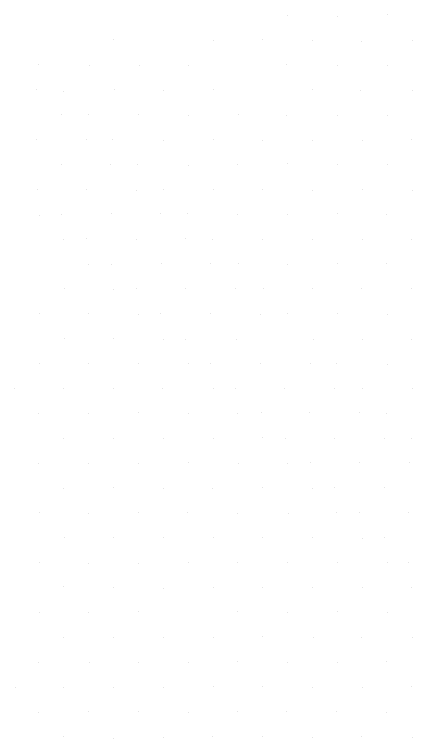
# Model space of a CAD drawing. Extents: x 1602514 to 1609837, y 863887 to 871157.
# Drawn here: x 1604887.3 to 1605000.5, y 869127 to 869332.8 of the extents above; entities that cross this region are included whole.
import ezdxf

# ---------------------------------------------------------------- set-up
doc = ezdxf.new("R2010")
doc.units = 0
doc.layers.add('Survey-Spot dirt', color=7, linetype='Continuous')

msp = doc.modelspace()

# ---------------------------------------------------------------- linework, layer by layer
at = {"layer": 'Survey-Spot dirt'}
for p, q in [((1604964.92, 869332.44), (1604964.92, 869332.44)), ((1604964.92, 869332.44), (1604964.92, 869332.44)), ((1604979.14, 869332.13), (1604979.14, 869332.13)), ((1604979.14, 869332.13), (1604979.14, 869332.13)), ((1604993.26, 869332.76), (1604993.26, 869332.76)), ((1604993.26, 869332.76), (1604993.26, 869332.76)), ((1604915.32, 869325.52), (1604915.32, 869325.52)), ((1604915.32, 869325.52), (1604915.32, 869325.52)), ((1604943.8, 869325.47), (1604943.8, 869325.47)), ((1604943.8, 869325.47), (1604943.8, 869325.47)), ((1604957.88, 869325.53), (1604957.88, 869325.53)), ((1604957.88, 869325.53), (1604957.88, 869325.53)), ((1604971.93, 869325.34), (1604971.93, 869325.34)), ((1604971.93, 869325.34), (1604971.93, 869325.34)), ((1604986.05, 869325.14), (1604986.05, 869325.14)), ((1604986.05, 869325.14), (1604986.05, 869325.14)), ((1605000.45, 869325.3), (1605000.45, 869325.3)), ((1605000.45, 869325.3), (1605000.45, 869325.3)), ((1604894.09, 869318.49), (1604894.09, 869318.49)), ((1604894.09, 869318.49), (1604894.09, 869318.49)), ((1604908.49, 869318.22), (1604908.49, 869318.22)), ((1604908.49, 869318.22), (1604908.49, 869318.22)), ((1604922.77, 869318.34), (1604922.77, 869318.34)), ((1604922.77, 869318.34), (1604922.77, 869318.34)), ((1604936.81, 869318.24), (1604936.81, 869318.24)), ((1604936.81, 869318.24), (1604936.81, 869318.24)), ((1604964.58, 869318.54), (1604964.58, 869318.54)), ((1604964.58, 869318.54), (1604964.58, 869318.54)), ((1604979.28, 869318.17), (1604979.28, 869318.17)), ((1604979.28, 869318.17), (1604979.28, 869318.17)), ((1604993.4, 869318.33), (1604993.4, 869318.33)), ((1604993.4, 869318.33), (1604993.4, 869318.33)), ((1604893.41, 869311.43), (1604893.41, 869311.43)), ((1604893.41, 869311.43), (1604893.41, 869311.43)), ((1604901.3, 869310.95), (1604901.3, 869310.95)), ((1604901.3, 869310.95), (1604901.3, 869310.95)), ((1604915.62, 869311.35), (1604915.62, 869311.35)), ((1604915.62, 869311.35), (1604915.62, 869311.35)), ((1604929.6, 869311.28), (1604929.6, 869311.28)), ((1604929.6, 869311.28), (1604929.6, 869311.28)), ((1604943.94, 869311.4), (1604943.94, 869311.4)), ((1604943.94, 869311.4), (1604943.94, 869311.4)), ((1604971.97, 869311.51), (1604971.97, 869311.51)), ((1604971.97, 869311.51), (1604971.97, 869311.51)), ((1604985.85, 869311.24), (1604985.85, 869311.24)), ((1604985.85, 869311.24), (1604985.85, 869311.24)), ((1605000.41, 869311.15), (1605000.41, 869311.15)), ((1605000.41, 869311.15), (1605000.41, 869311.15)), ((1604900.77, 869304.23), (1604900.77, 869304.23)), ((1604900.77, 869304.23), (1604900.77, 869304.23)), ((1604908.39, 869304.29), (1604908.39, 869304.29)), ((1604908.39, 869304.29), (1604908.39, 869304.29)), ((1604922.63, 869304.27), (1604922.63, 869304.27)), ((1604922.63, 869304.27), (1604922.63, 869304.27)), ((1604936.65, 869304.06), (1604936.65, 869304.06)), ((1604936.65, 869304.06), (1604936.65, 869304.06)), ((1604950.98, 869304.3), (1604950.98, 869304.3)), ((1604950.98, 869304.3), (1604950.98, 869304.3)), ((1604964.74, 869304.09), (1604964.74, 869304.09)), ((1604964.74, 869304.09), (1604964.74, 869304.09)), ((1604979.15, 869304.13), (1604979.15, 869304.13)), ((1604979.15, 869304.13), (1604979.15, 869304.13)), ((1604993.31, 869304.08), (1604993.31, 869304.08)), ((1604993.31, 869304.08), (1604993.31, 869304.08)), ((1604893.53, 869297.34), (1604893.53, 869297.34)), ((1604893.53, 869297.34), (1604893.53, 869297.34)), ((1604907.86, 869297.16), (1604907.86, 869297.16)), ((1604907.86, 869297.16), (1604907.86, 869297.16)), ((1604915.25, 869297.36), (1604915.25, 869297.36)), ((1604915.25, 869297.36), (1604915.25, 869297.36)), ((1604929.57, 869296.97), (1604929.57, 869296.97)), ((1604929.57, 869296.97), (1604929.57, 869296.97)), ((1604943.84, 869297.32), (1604943.84, 869297.32)), ((1604943.84, 869297.32), (1604943.84, 869297.32)), ((1604957.72, 869297.05), (1604957.72, 869297.05)), ((1604957.72, 869297.05), (1604957.72, 869297.05)), ((1604971.95, 869297.06), (1604971.95, 869297.06)), ((1604971.95, 869297.06), (1604971.95, 869297.06)), ((1604986.22, 869296.9), (1604986.22, 869296.9)), ((1604986.22, 869296.9), (1604986.22, 869296.9)), ((1605000.18, 869297.31), (1605000.18, 869297.31)), ((1605000.18, 869297.31), (1605000.18, 869297.31)), ((1604900.64, 869290.09), (1604900.64, 869290.09)), ((1604900.64, 869290.09), (1604900.64, 869290.09)), ((1604914.64, 869290.08), (1604914.64, 869290.08)), ((1604914.64, 869290.08), (1604914.64, 869290.08)), ((1604950.72, 869290.14), (1604950.72, 869290.14)), ((1604950.72, 869290.14), (1604950.72, 869290.14)), ((1604964.89, 869290.38), (1604964.89, 869290.38)), ((1604964.89, 869290.38), (1604964.89, 869290.38)), ((1604979.12, 869290.27), (1604979.12, 869290.27)), ((1604979.12, 869290.27), (1604979.12, 869290.27)), ((1604993.3, 869290.02), (1604993.3, 869290.02)), ((1604993.3, 869290.02), (1604993.3, 869290.02)), ((1604922.41, 869290), (1604922.41, 869290)), ((1604922.41, 869290), (1604922.41, 869290)), ((1604936.72, 869289.95), (1604936.72, 869289.95)), ((1604936.72, 869289.95), (1604936.72, 869289.95)), ((1604893.72, 869283.07), (1604893.72, 869283.07)), ((1604893.72, 869283.07), (1604893.72, 869283.07)), ((1604907.85, 869283), (1604907.85, 869283)), ((1604907.85, 869283), (1604907.85, 869283)), ((1604921.93, 869282.8), (1604921.93, 869282.8)), ((1604921.93, 869282.8), (1604921.93, 869282.8)), ((1604929.65, 869282.95), (1604929.65, 869282.95)), ((1604929.65, 869282.95), (1604929.65, 869282.95)), ((1604943.81, 869283.02), (1604943.81, 869283.02)), ((1604943.81, 869283.02), (1604943.81, 869283.02)), ((1604957.92, 869283.07), (1604957.92, 869283.07)), ((1604957.92, 869283.07), (1604957.92, 869283.07)), ((1604971.99, 869282.88), (1604971.99, 869282.88)), ((1604971.99, 869282.88), (1604971.99, 869282.88)), ((1604986.24, 869283.07), (1604986.24, 869283.07)), ((1604986.24, 869283.07), (1604986.24, 869283.07)), ((1605000.38, 869282.71), (1605000.38, 869282.71)), ((1605000.38, 869282.71), (1605000.38, 869282.71)), ((1604894.33, 869275.67), (1604894.33, 869275.67)), ((1604894.33, 869275.67), (1604894.33, 869275.67)), ((1604900.67, 869275.96), (1604900.67, 869275.96)), ((1604900.67, 869275.96), (1604900.67, 869275.96)), ((1604914.89, 869276.07), (1604914.89, 869276.07)), ((1604914.89, 869276.07), (1604914.89, 869276.07)), ((1604928.75, 869276.1), (1604928.75, 869276.1)), ((1604928.75, 869276.1), (1604928.75, 869276.1)), ((1604936.49, 869276.16), (1604936.49, 869276.16)), ((1604936.49, 869276.16), (1604936.49, 869276.16)), ((1604950.73, 869276.04), (1604950.73, 869276.04)), ((1604950.73, 869276.04), (1604950.73, 869276.04)), ((1604964.88, 869275.87), (1604964.88, 869275.87)), ((1604964.88, 869275.87), (1604964.88, 869275.87)), ((1604979.06, 869276.19), (1604979.06, 869276.19)), ((1604979.06, 869276.19), (1604979.06, 869276.19)), ((1604993.22, 869275.81), (1604993.22, 869275.81)), ((1604993.22, 869275.81), (1604993.22, 869275.81)), ((1604901.31, 869268.75), (1604901.31, 869268.75)), ((1604901.31, 869268.75), (1604901.31, 869268.75)), ((1604907.74, 869268.99), (1604907.74, 869268.99)), ((1604907.74, 869268.99), (1604907.74, 869268.99)), ((1604921.85, 869268.96), (1604921.85, 869268.96)), ((1604921.85, 869268.96), (1604921.85, 869268.96)), ((1604936.03, 869269.03), (1604936.03, 869269.03)), ((1604936.03, 869269.03), (1604936.03, 869269.03)), ((1604943.73, 869268.91), (1604943.73, 869268.91)), ((1604943.73, 869268.91), (1604943.73, 869268.91)), ((1604957.8, 869268.9), (1604957.8, 869268.9)), ((1604957.8, 869268.9), (1604957.8, 869268.9)), ((1604972.01, 869268.88), (1604972.01, 869268.88)), ((1604972.01, 869268.88), (1604972.01, 869268.88)), ((1604986.35, 869268.74), (1604986.35, 869268.74)), ((1604986.35, 869268.74), (1604986.35, 869268.74)), ((1605000.24, 869268.94), (1605000.24, 869268.94)), ((1605000.24, 869268.94), (1605000.24, 869268.94)), ((1604908.39, 869261.77), (1604908.39, 869261.77)), ((1604908.39, 869261.77), (1604908.39, 869261.77)), ((1604914.87, 869261.86), (1604914.87, 869261.86)), ((1604914.87, 869261.86), (1604914.87, 869261.86)), ((1604929.07, 869262.02), (1604929.07, 869262.02)), ((1604929.07, 869262.02), (1604929.07, 869262.02)), ((1604943.08, 869261.96), (1604943.08, 869261.96)), ((1604943.08, 869261.96), (1604943.08, 869261.96)), ((1604950.92, 869261.91), (1604950.92, 869261.91)), ((1604950.92, 869261.91), (1604950.92, 869261.91)), ((1604964.93, 869261.82), (1604964.93, 869261.82)), ((1604964.93, 869261.82), (1604964.93, 869261.82)), ((1604979.17, 869261.95), (1604979.17, 869261.95)), ((1604979.17, 869261.95), (1604979.17, 869261.95)), ((1604993.24, 869261.9), (1604993.24, 869261.9)), ((1604993.24, 869261.9), (1604993.24, 869261.9)), ((1604901.42, 869254.77), (1604901.42, 869254.77)), ((1604901.42, 869254.77), (1604901.42, 869254.77)), ((1604915.37, 869254.61), (1604915.37, 869254.61)), ((1604915.37, 869254.61), (1604915.37, 869254.61)), ((1604922.03, 869254.98), (1604922.03, 869254.98)), ((1604922.03, 869254.98), (1604922.03, 869254.98)), ((1604936.03, 869254.76), (1604936.03, 869254.76)), ((1604936.03, 869254.76), (1604936.03, 869254.76)), ((1604950.17, 869254.91), (1604950.17, 869254.91)), ((1604950.17, 869254.91), (1604950.17, 869254.91)), ((1604958.06, 869254.77), (1604958.06, 869254.77)), ((1604958.06, 869254.77), (1604958.06, 869254.77)), ((1604971.95, 869254.93), (1604971.95, 869254.93)), ((1604971.95, 869254.93), (1604971.95, 869254.93)), ((1604986.1, 869254.88), (1604986.1, 869254.88)), ((1604986.1, 869254.88), (1604986.1, 869254.88)), ((1605000.34, 869254.83), (1605000.34, 869254.83)), ((1605000.34, 869254.83), (1605000.34, 869254.83)), ((1604894.34, 869247.8), (1604894.34, 869247.8)), ((1604894.34, 869247.8), (1604894.34, 869247.8)), ((1604908.25, 869247.73), (1604908.25, 869247.73)), ((1604908.25, 869247.73), (1604908.25, 869247.73)), ((1604922.56, 869247.65), (1604922.56, 869247.65)), ((1604922.56, 869247.65), (1604922.56, 869247.65)), ((1604928.85, 869247.72), (1604928.85, 869247.72)), ((1604928.85, 869247.72), (1604928.85, 869247.72)), ((1604942.91, 869247.67), (1604942.91, 869247.67)), ((1604942.91, 869247.67), (1604942.91, 869247.67)), ((1604957.29, 869247.6), (1604957.29, 869247.6)), ((1604957.29, 869247.6), (1604957.29, 869247.6)), ((1604964.91, 869247.73), (1604964.91, 869247.73)), ((1604964.91, 869247.73), (1604964.91, 869247.73)), ((1604979.17, 869247.74), (1604979.17, 869247.74)), ((1604979.17, 869247.74), (1604979.17, 869247.74)), ((1604993.44, 869247.56), (1604993.44, 869247.56)), ((1604993.44, 869247.56), (1604993.44, 869247.56)), ((1604915.48, 869240.77), (1604915.48, 869240.77)), ((1604915.48, 869240.77), (1604915.48, 869240.77)), ((1604901.51, 869240.59), (1604901.51, 869240.59)), ((1604901.51, 869240.59), (1604901.51, 869240.59)), ((1604929.54, 869240.5), (1604929.54, 869240.5)), ((1604929.54, 869240.5), (1604929.54, 869240.5)), ((1604935.95, 869240.53), (1604935.95, 869240.53)), ((1604935.95, 869240.53), (1604935.95, 869240.53)), ((1604950.37, 869240.5), (1604950.37, 869240.5)), ((1604950.37, 869240.5), (1604950.37, 869240.5)), ((1604972.26, 869240.4), (1604972.26, 869240.4)), ((1604972.26, 869240.4), (1604972.26, 869240.4)), ((1604986.15, 869240.53), (1604986.15, 869240.53)), ((1604986.15, 869240.53), (1604986.15, 869240.53)), ((1605000.29, 869240.5), (1605000.29, 869240.5)), ((1605000.29, 869240.5), (1605000.29, 869240.5)), ((1604894.3, 869233.58), (1604894.3, 869233.58)), ((1604894.3, 869233.58), (1604894.3, 869233.58)), ((1604908.29, 869233.58), (1604908.29, 869233.58)), ((1604908.29, 869233.58), (1604908.29, 869233.58)), ((1604922.6, 869233.59), (1604922.6, 869233.59)), ((1604922.6, 869233.59), (1604922.6, 869233.59)), ((1604936.77, 869233.5), (1604936.77, 869233.5)), ((1604936.77, 869233.5), (1604936.77, 869233.5)), ((1604943.11, 869233.67), (1604943.11, 869233.67)), ((1604943.11, 869233.67), (1604943.11, 869233.67)), ((1604957.15, 869233.6), (1604957.15, 869233.6)), ((1604957.15, 869233.6), (1604957.15, 869233.6)), ((1604971.54, 869233.56), (1604971.54, 869233.56)), ((1604971.54, 869233.56), (1604971.54, 869233.56)), ((1604978.94, 869233.53), (1604978.94, 869233.53)), ((1604978.94, 869233.53), (1604978.94, 869233.53)), ((1604993.34, 869233.38), (1604993.34, 869233.38)), ((1604993.34, 869233.38), (1604993.34, 869233.38)), ((1604887.27, 869226.47), (1604887.27, 869226.47)), ((1604887.27, 869226.47), (1604887.27, 869226.47)), ((1604901.25, 869226.54), (1604901.25, 869226.54)), ((1604901.25, 869226.54), (1604901.25, 869226.54)), ((1604915.36, 869226.5), (1604915.36, 869226.5)), ((1604915.36, 869226.5), (1604915.36, 869226.5)), ((1604929.51, 869226.58), (1604929.51, 869226.58)), ((1604929.51, 869226.58), (1604929.51, 869226.58)), ((1604943.86, 869226.43), (1604943.86, 869226.43)), ((1604943.86, 869226.43), (1604943.86, 869226.43)), ((1604950.25, 869226.37), (1604950.25, 869226.37)), ((1604950.25, 869226.37), (1604950.25, 869226.37)), ((1604964.13, 869226.63), (1604964.13, 869226.63)), ((1604964.13, 869226.63), (1604964.13, 869226.63)), ((1604978.39, 869226.54), (1604978.39, 869226.54)), ((1604978.39, 869226.54), (1604978.39, 869226.54)), ((1604986.29, 869226.48), (1604986.29, 869226.48)), ((1604986.29, 869226.48), (1604986.29, 869226.48)), ((1605000.43, 869226.42), (1605000.43, 869226.42)), ((1605000.43, 869226.42), (1605000.43, 869226.42)), ((1604894.24, 869219.48), (1604894.24, 869219.48)), ((1604894.24, 869219.48), (1604894.24, 869219.48)), ((1604908.37, 869219.36), (1604908.37, 869219.36)), ((1604908.37, 869219.36), (1604908.37, 869219.36)), ((1604922.53, 869219.53), (1604922.53, 869219.53)), ((1604922.53, 869219.53), (1604922.53, 869219.53)), ((1604936.75, 869219.49), (1604936.75, 869219.49)), ((1604936.75, 869219.49), (1604936.75, 869219.49)), ((1604950.81, 869219.35), (1604950.81, 869219.35)), ((1604950.81, 869219.35), (1604950.81, 869219.35)), ((1604957.56, 869219.56), (1604957.56, 869219.56)), ((1604957.56, 869219.56), (1604957.56, 869219.56)), ((1604971.35, 869219.56), (1604971.35, 869219.56)), ((1604971.35, 869219.56), (1604971.35, 869219.56)), ((1604985.39, 869219.55), (1604985.39, 869219.55)), ((1604985.39, 869219.55), (1604985.39, 869219.55)), ((1604993.21, 869219.25), (1604993.21, 869219.25)), ((1604993.21, 869219.25), (1604993.21, 869219.25)), ((1604901.28, 869212.34), (1604901.28, 869212.34)), ((1604901.28, 869212.34), (1604901.28, 869212.34)), ((1604915.44, 869212.22), (1604915.44, 869212.22)), ((1604915.44, 869212.22), (1604915.44, 869212.22)), ((1604929.61, 869212.32), (1604929.61, 869212.32)), ((1604929.61, 869212.32), (1604929.61, 869212.32)), ((1604943.95, 869212.42), (1604943.95, 869212.42)), ((1604943.95, 869212.42), (1604943.95, 869212.42)), ((1604957.72, 869212.51), (1604957.72, 869212.51)), ((1604957.72, 869212.51), (1604957.72, 869212.51)), ((1604964.31, 869212.29), (1604964.31, 869212.29)), ((1604964.31, 869212.29), (1604964.31, 869212.29)), ((1604978.4, 869212.33), (1604978.4, 869212.33)), ((1604978.4, 869212.33), (1604978.4, 869212.33)), ((1604992.64, 869212.35), (1604992.64, 869212.35)), ((1604992.64, 869212.35), (1604992.64, 869212.35)), ((1605000.25, 869212.22), (1605000.25, 869212.22)), ((1605000.25, 869212.22), (1605000.25, 869212.22)), ((1604894.17, 869205.25), (1604894.17, 869205.25)), ((1604894.17, 869205.25), (1604894.17, 869205.25)), ((1604908.4, 869205.3), (1604908.4, 869205.3)), ((1604908.4, 869205.3), (1604908.4, 869205.3)), ((1604922.48, 869205.24), (1604922.48, 869205.24)), ((1604922.48, 869205.24), (1604922.48, 869205.24)), ((1604936.73, 869205.36), (1604936.73, 869205.36)), ((1604936.73, 869205.36), (1604936.73, 869205.36)), ((1604951.06, 869205.17), (1604951.06, 869205.17)), ((1604951.06, 869205.17), (1604951.06, 869205.17)), ((1604964.94, 869205.3), (1604964.94, 869205.3)), ((1604964.94, 869205.3), (1604964.94, 869205.3)), ((1604971.38, 869205.5), (1604971.38, 869205.5)), ((1604971.38, 869205.5), (1604971.38, 869205.5)), ((1604985.56, 869205.53), (1604985.56, 869205.53)), ((1604985.56, 869205.53), (1604985.56, 869205.53)), ((1604999.62, 869205.38), (1604999.62, 869205.38)), ((1604999.62, 869205.38), (1604999.62, 869205.38)), ((1604901.36, 869198.16), (1604901.36, 869198.16)), ((1604901.36, 869198.16), (1604901.36, 869198.16)), ((1604915.48, 869198.25), (1604915.48, 869198.25)), ((1604915.48, 869198.25), (1604915.48, 869198.25)), ((1604929.54, 869198.11), (1604929.54, 869198.11)), ((1604929.54, 869198.11), (1604929.54, 869198.11)), ((1604943.75, 869198.18), (1604943.75, 869198.18)), ((1604943.75, 869198.18), (1604943.75, 869198.18)), ((1604957.89, 869198.37), (1604957.89, 869198.37)), ((1604957.89, 869198.37), (1604957.89, 869198.37)), ((1604972, 869198.1), (1604972, 869198.1)), ((1604972, 869198.1), (1604972, 869198.1)), ((1604978.4, 869198.29), (1604978.4, 869198.29)), ((1604978.4, 869198.29), (1604978.4, 869198.29)), ((1604992.5, 869198.29), (1604992.5, 869198.29)), ((1604992.5, 869198.29), (1604992.5, 869198.29)), ((1604894.25, 869191.29), (1604894.25, 869191.29)), ((1604894.25, 869191.29), (1604894.25, 869191.29)), ((1604999.35, 869191.38), (1604999.35, 869191.38)), ((1604999.35, 869191.38), (1604999.35, 869191.38)), ((1604908.39, 869191.09), (1604908.39, 869191.09)), ((1604908.39, 869191.09), (1604908.39, 869191.09)), ((1604922.57, 869191.12), (1604922.57, 869191.12)), ((1604922.57, 869191.12), (1604922.57, 869191.12)), ((1604936.63, 869191.16), (1604936.63, 869191.16)), ((1604936.63, 869191.16), (1604936.63, 869191.16)), ((1604950.63, 869191.07), (1604950.63, 869191.07)), ((1604950.63, 869191.07), (1604950.63, 869191.07)), ((1604965.1, 869191.07), (1604965.1, 869191.07)), ((1604965.1, 869191.07), (1604965.1, 869191.07)), ((1604979.02, 869191.12), (1604979.02, 869191.12)), ((1604979.02, 869191.12), (1604979.02, 869191.12)), ((1604985.51, 869191.2), (1604985.51, 869191.2)), ((1604985.51, 869191.2), (1604985.51, 869191.2)), ((1604901.37, 869184.1), (1604901.37, 869184.1)), ((1604901.37, 869184.1), (1604901.37, 869184.1)), ((1604915.55, 869184.09), (1604915.55, 869184.09)), ((1604915.55, 869184.09), (1604915.55, 869184.09)), ((1604929.69, 869184.04), (1604929.69, 869184.04)), ((1604929.69, 869184.04), (1604929.69, 869184.04)), ((1604943.89, 869184.05), (1604943.89, 869184.05)), ((1604943.89, 869184.05), (1604943.89, 869184.05)), ((1604957.82, 869184.11), (1604957.82, 869184.11)), ((1604957.82, 869184.11), (1604957.82, 869184.11)), ((1604971.95, 869184.19), (1604971.95, 869184.19)), ((1604971.95, 869184.19), (1604971.95, 869184.19)), ((1604986.3, 869183.94), (1604986.3, 869183.94)), ((1604986.3, 869183.94), (1604986.3, 869183.94)), ((1604992.57, 869184.09), (1604992.57, 869184.09)), ((1604992.57, 869184.09), (1604992.57, 869184.09)), ((1604894.32, 869177.1), (1604894.32, 869177.1)), ((1604894.32, 869177.1), (1604894.32, 869177.1)), ((1604936.82, 869177.11), (1604936.82, 869177.11)), ((1604936.82, 869177.11), (1604936.82, 869177.11)), ((1604950.77, 869177.15), (1604950.77, 869177.15)), ((1604950.77, 869177.15), (1604950.77, 869177.15)), ((1604965.05, 869176.94), (1604965.05, 869176.94)), ((1604965.05, 869176.94), (1604965.05, 869176.94)), ((1604979.17, 869177.07), (1604979.17, 869177.07)), ((1604979.17, 869177.07), (1604979.17, 869177.07)), ((1604993.33, 869177.1), (1604993.33, 869177.1)), ((1604993.33, 869177.1), (1604993.33, 869177.1)), ((1604999.39, 869177.02), (1604999.39, 869177.02)), ((1604999.39, 869177.02), (1604999.39, 869177.02)), ((1604908.47, 869176.74), (1604908.47, 869176.74)), ((1604908.47, 869176.74), (1604908.47, 869176.74)), ((1604922.51, 869176.78), (1604922.51, 869176.78)), ((1604922.51, 869176.78), (1604922.51, 869176.78)), ((1604901.34, 869170.13), (1604901.34, 869170.13)), ((1604901.34, 869170.13), (1604901.34, 869170.13)), ((1604915.51, 869169.94), (1604915.51, 869169.94)), ((1604915.51, 869169.94), (1604915.51, 869169.94)), ((1604929.62, 869169.77), (1604929.62, 869169.77)), ((1604929.62, 869169.77), (1604929.62, 869169.77)), ((1604943.96, 869169.82), (1604943.96, 869169.82)), ((1604943.96, 869169.82), (1604943.96, 869169.82)), ((1604957.79, 869170.03), (1604957.79, 869170.03)), ((1604957.79, 869170.03), (1604957.79, 869170.03)), ((1604972.01, 869169.87), (1604972.01, 869169.87)), ((1604972.01, 869169.87), (1604972.01, 869169.87)), ((1604986.22, 869170.06), (1604986.22, 869170.06)), ((1604986.22, 869170.06), (1604986.22, 869170.06)), ((1605000.34, 869169.94), (1605000.34, 869169.94)), ((1605000.34, 869169.94), (1605000.34, 869169.94)), ((1604894.27, 869162.94), (1604894.27, 869162.94)), ((1604894.27, 869162.94), (1604894.27, 869162.94)), ((1604908.35, 869162.88), (1604908.35, 869162.88)), ((1604908.35, 869162.88), (1604908.35, 869162.88)), ((1604922.52, 869163.04), (1604922.52, 869163.04)), ((1604922.52, 869163.04), (1604922.52, 869163.04)), ((1604950.71, 869163.13), (1604950.71, 869163.13)), ((1604950.71, 869163.13), (1604950.71, 869163.13)), ((1604964.97, 869162.86), (1604964.97, 869162.86)), ((1604964.97, 869162.86), (1604964.97, 869162.86)), ((1604979.05, 869163.02), (1604979.05, 869163.02)), ((1604979.05, 869163.02), (1604979.05, 869163.02)), ((1604993.32, 869162.89), (1604993.32, 869162.89)), ((1604993.32, 869162.89), (1604993.32, 869162.89)), ((1604901.3, 869155.81), (1604901.3, 869155.81)), ((1604901.3, 869155.81), (1604901.3, 869155.81)), ((1604915.52, 869155.62), (1604915.52, 869155.62)), ((1604915.52, 869155.62), (1604915.52, 869155.62)), ((1604929.56, 869155.79), (1604929.56, 869155.79)), ((1604929.56, 869155.79), (1604929.56, 869155.79)), ((1604943.93, 869155.88), (1604943.93, 869155.88)), ((1604943.93, 869155.88), (1604943.93, 869155.88)), ((1604957.92, 869155.9), (1604957.92, 869155.9)), ((1604957.92, 869155.9), (1604957.92, 869155.9)), ((1604972.21, 869155.69), (1604972.21, 869155.69)), ((1604972.21, 869155.69), (1604972.21, 869155.69)), ((1604986.14, 869155.87), (1604986.14, 869155.87)), ((1604986.14, 869155.87), (1604986.14, 869155.87)), ((1605000.53, 869155.86), (1605000.53, 869155.86)), ((1605000.53, 869155.86), (1605000.53, 869155.86)), ((1604894.12, 869148.76), (1604894.12, 869148.76)), ((1604894.12, 869148.76), (1604894.12, 869148.76)), ((1604908.51, 869148.69), (1604908.51, 869148.69)), ((1604908.51, 869148.69), (1604908.51, 869148.69)), ((1604922.57, 869148.72), (1604922.57, 869148.72)), ((1604922.57, 869148.72), (1604922.57, 869148.72)), ((1604936.67, 869148.68), (1604936.67, 869148.68)), ((1604936.67, 869148.68), (1604936.67, 869148.68)), ((1604950.84, 869148.81), (1604950.84, 869148.81)), ((1604950.84, 869148.81), (1604950.84, 869148.81)), ((1604964.98, 869148.73), (1604964.98, 869148.73)), ((1604964.98, 869148.73), (1604964.98, 869148.73)), ((1604979.12, 869148.61), (1604979.12, 869148.61)), ((1604979.12, 869148.61), (1604979.12, 869148.61)), ((1604993.24, 869148.78), (1604993.24, 869148.78)), ((1604993.24, 869148.78), (1604993.24, 869148.78)), ((1604887.47, 869141.66), (1604887.47, 869141.66)), ((1604887.47, 869141.66), (1604887.47, 869141.66)), ((1604901.14, 869141.59), (1604901.14, 869141.59)), ((1604901.14, 869141.59), (1604901.14, 869141.59)), ((1604915.36, 869141.66), (1604915.36, 869141.66)), ((1604915.36, 869141.66), (1604915.36, 869141.66)), ((1604929.71, 869141.66), (1604929.71, 869141.66)), ((1604929.71, 869141.66), (1604929.71, 869141.66)), ((1604943.81, 869141.69), (1604943.81, 869141.69)), ((1604943.81, 869141.69), (1604943.81, 869141.69)), ((1604957.96, 869141.7), (1604957.96, 869141.7)), ((1604957.96, 869141.7), (1604957.96, 869141.7)), ((1604972.18, 869141.62), (1604972.18, 869141.62)), ((1604972.18, 869141.62), (1604972.18, 869141.62)), ((1604986.27, 869141.61), (1604986.27, 869141.61)), ((1604986.27, 869141.61), (1604986.27, 869141.61)), ((1605000.36, 869141.72), (1605000.36, 869141.72)), ((1605000.36, 869141.72), (1605000.36, 869141.72)), ((1604894.21, 869134.51), (1604894.21, 869134.51)), ((1604894.21, 869134.51), (1604894.21, 869134.51)), ((1604908.3, 869134.7), (1604908.3, 869134.7)), ((1604908.3, 869134.7), (1604908.3, 869134.7)), ((1604922.43, 869134.75), (1604922.43, 869134.75)), ((1604922.43, 869134.75), (1604922.43, 869134.75)), ((1604936.65, 869134.42), (1604936.65, 869134.42)), ((1604936.65, 869134.42), (1604936.65, 869134.42)), ((1604950.8, 869134.68), (1604950.8, 869134.68)), ((1604950.8, 869134.68), (1604950.8, 869134.68)), ((1604964.77, 869134.76), (1604964.77, 869134.76)), ((1604964.77, 869134.76), (1604964.77, 869134.76)), ((1604979.03, 869134.81), (1604979.03, 869134.81)), ((1604979.03, 869134.81), (1604979.03, 869134.81)), ((1604993.16, 869134.55), (1604993.16, 869134.55)), ((1604993.16, 869134.55), (1604993.16, 869134.55)), ((1604901.25, 869127.6), (1604901.25, 869127.6)), ((1604901.25, 869127.6), (1604901.25, 869127.6)), ((1604957.77, 869127.49), (1604957.77, 869127.49)), ((1604957.77, 869127.49), (1604957.77, 869127.49)), ((1604915.45, 869127.04), (1604915.45, 869127.04)), ((1604915.45, 869127.04), (1604915.45, 869127.04)), ((1604929.6, 869127.43), (1604929.6, 869127.43)), ((1604929.6, 869127.43), (1604929.6, 869127.43)), ((1604943.75, 869127.48), (1604943.75, 869127.48)), ((1604943.75, 869127.48), (1604943.75, 869127.48)), ((1604972.16, 869127.38), (1604972.16, 869127.38)), ((1604972.16, 869127.38), (1604972.16, 869127.38)), ((1604986.14, 869127.48), (1604986.14, 869127.48)), ((1604986.14, 869127.48), (1604986.14, 869127.48)), ((1605000.49, 869127.43), (1605000.49, 869127.43)), ((1605000.49, 869127.43), (1605000.49, 869127.43))]:
    msp.add_line(p, q, dxfattribs=at)

doc.saveas('drawing.dxf')
